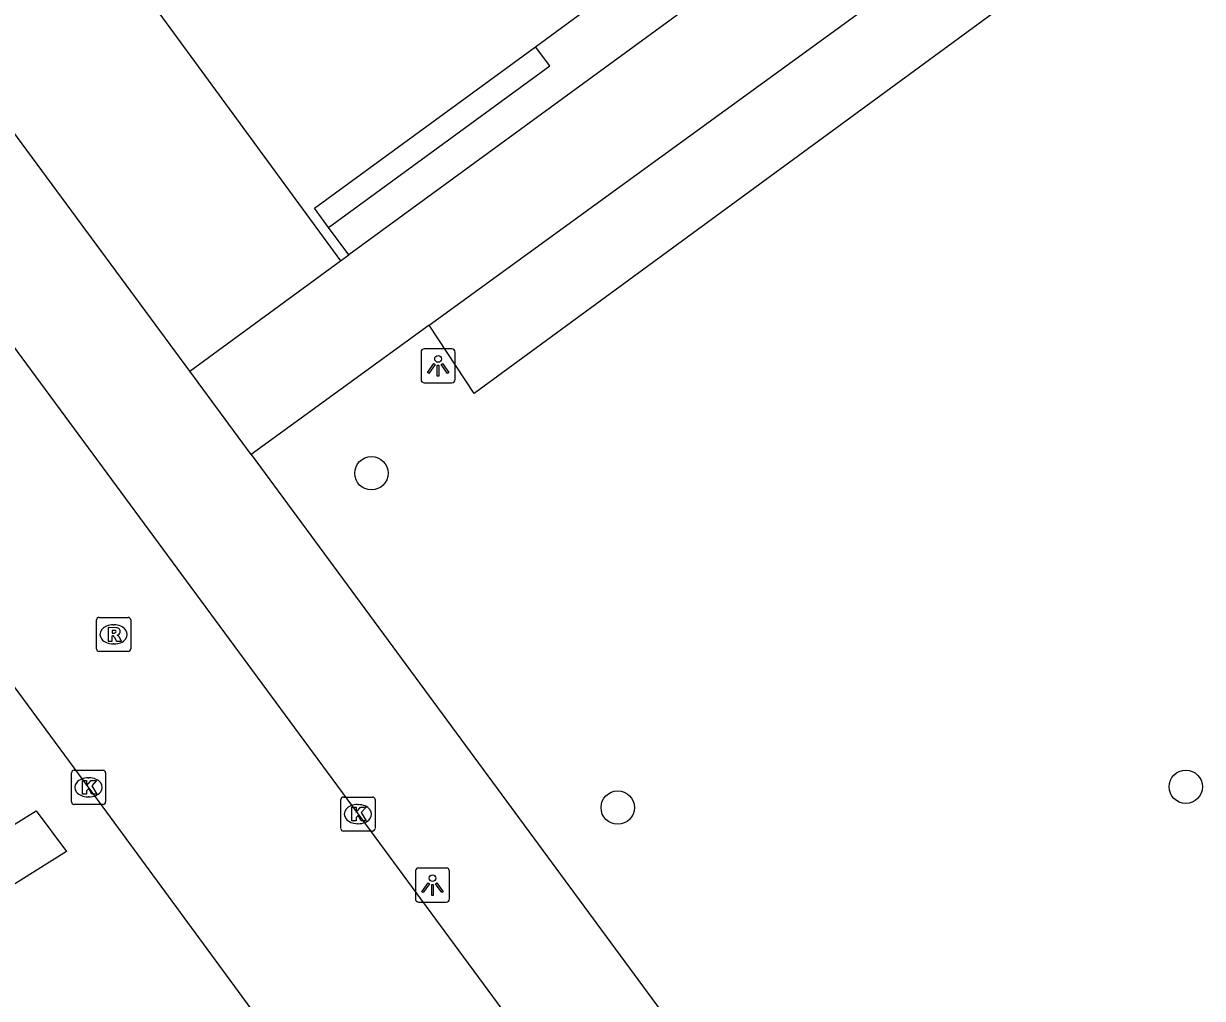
# Model space of a CAD drawing. Extents: x 159040 to 160094, y 381214 to 382518.
# Drawn here: x 159681.97 to 159716.49, y 382193.55 to 382222.11 of the extents above; entities that cross this region are included whole.
import ezdxf

# ---------------------------------------------------------------- set-up
doc = ezdxf.new("R2010")
doc.units = 0
for name, color, linetype in [('IMGEO_Boom', 7, 'Continuous'), ('IMGEO_Groenvoorziening', 7, 'Continuous'), ('IMGEO_Kolk', 7, 'Continuous'), ('IMGEO_Lichtpunt', 7, 'Continuous'), ('IMGEO_Pand', 7, 'Continuous'), ('IMGEO_Rijbaan_lokaal_open', 7, 'Continuous'), ('IMGEO_Rioolput', 7, 'Continuous'), ('IMGEO_Voetpad_gesloten', 7, 'Continuous'), ('IMGEO_Voetpad_open', 7, 'Continuous')]:
    doc.layers.add(name, color=color, linetype=linetype)

msp = doc.modelspace()

# ---------------------------------------------------------------- linework, layer by layer
at = {"layer": 'IMGEO_Boom'}
for centre in [(159692.154, 382208.938), (159716.003, 382199.751), (159699.367, 382199.143)]:
    msp.add_circle(centre, 0.489, dxfattribs=at)
at = {"layer": 'IMGEO_Groenvoorziening'}
for points in [[(159714.178, 382228.063), (159715.586, 382226.255), (159695.161, 382211.277), (159693.845, 382213.274)], [(159690.9, 382216.139), (159697.375, 382220.871), (159696.963, 382221.434)]]:
    msp.add_lwpolyline(points, dxfattribs=at)
at = {"layer": 'IMGEO_Kolk'}
for p, q in [((159683.369, 382199.309), (159683.369, 382200.161)), ((159683.444, 382200.235), (159684.296, 382200.235)), ((159684.37, 382200.161), (159684.37, 382199.309)), ((159683.857, 382200.015), (159683.882, 382200.015)), ((159683.88, 382199.455), (159683.855, 382199.455)), ((159691.259, 382198.525), (159691.259, 382199.377)), ((159691.334, 382199.451), (159692.186, 382199.451)), ((159692.26, 382199.377), (159692.26, 382198.525)), ((159684.296, 382199.235), (159683.444, 382199.235)), ((159691.747, 382199.231), (159691.772, 382199.231)), ((159692.186, 382198.451), (159691.334, 382198.451)), ((159691.77, 382198.671), (159691.745, 382198.671))]:
    msp.add_line(p, q, dxfattribs=at)
for points in [[(159683.369, 382199.309), (159683.369, 382200.161)], [(159683.444, 382200.235), (159684.296, 382200.235)], [(159684.37, 382200.161), (159684.37, 382199.309)], [(159683.69, 382199.935), (159683.813, 382199.935), (159683.813, 382199.784), (159683.943, 382199.935), (159684.107, 382199.935), (159683.961, 382199.784), (159684.114, 382199.535), (159683.962, 382199.535), (159683.877, 382199.699), (159683.813, 382199.632), (159683.813, 382199.535), (159683.69, 382199.535), (159683.69, 382199.935)], [(159691.259, 382198.525), (159691.259, 382199.377)], [(159691.334, 382199.451), (159692.186, 382199.451)], [(159692.26, 382199.377), (159692.26, 382198.525)], [(159684.296, 382199.235), (159683.444, 382199.235)], [(159691.58, 382199.151), (159691.703, 382199.151), (159691.703, 382199), (159691.833, 382199.151), (159691.997, 382199.151), (159691.851, 382199), (159692.004, 382198.751), (159691.852, 382198.751), (159691.767, 382198.915), (159691.703, 382198.848), (159691.703, 382198.751), (159691.58, 382198.751), (159691.58, 382199.151)], [(159692.186, 382198.451), (159691.334, 382198.451)]]:
    msp.add_lwpolyline(points, dxfattribs=at)
for centre, start, end in [((159683.446, 382200.159), 91.552, 178.448), ((159683.446, 382200.159), 91.552, 178.448), ((159684.294, 382200.159), 1.552, 88.448), ((159684.294, 382200.159), 1.552, 88.448), ((159691.336, 382199.375), 91.552, 178.448), ((159691.336, 382199.375), 91.552, 178.448), ((159692.184, 382199.375), 1.552, 88.448), ((159692.184, 382199.375), 1.552, 88.448), ((159683.446, 382199.311), 181.552, 268.448), ((159683.446, 382199.311), 181.552, 268.448), ((159684.294, 382199.311), 271.552, 358.448), ((159684.294, 382199.311), 271.552, 358.448), ((159691.336, 382198.527), 181.552, 268.448), ((159691.336, 382198.527), 181.552, 268.448), ((159692.184, 382198.527), 271.552, 358.448), ((159692.184, 382198.527), 271.552, 358.448)]:
    msp.add_arc(centre, 0.0765, start, end, dxfattribs=at)
for centre, major_axis, ratio, start_param, end_param in [((159683.856, 382199.735), (-0.387, 0.002), 0.722429, 4.712389, 7.853982), ((159683.881, 382199.735), (-0.39, 0.002), 0.717154, 1.570796, 4.712389), ((159691.746, 382198.951), (-0.387, 0.002), 0.722429, 4.712389, 7.853982), ((159691.771, 382198.951), (-0.39, 0.002), 0.717154, 1.570796, 4.712389)]:
    msp.add_ellipse(centre, major_axis=major_axis, ratio=ratio, start_param=start_param, end_param=end_param, dxfattribs=at)
at = {"layer": 'IMGEO_Lichtpunt'}
for p, q in [((159693.608, 382212.49), (159693.608, 382211.683)), ((159693.608, 382212.49), (159693.608, 382211.683)), ((159694.51, 382212.585), (159693.702, 382212.585)), ((159694.51, 382212.585), (159693.702, 382212.585)), ((159694.604, 382211.683), (159694.604, 382212.49)), ((159694.604, 382211.683), (159694.604, 382212.49)), ((159693.702, 382211.589), (159694.51, 382211.589)), ((159693.702, 382211.589), (159694.51, 382211.589)), ((159694.345, 382197.372), (159693.537, 382197.372)), ((159694.345, 382197.372), (159693.537, 382197.372)), ((159693.443, 382197.277), (159693.443, 382196.47)), ((159693.443, 382197.277), (159693.443, 382196.47)), ((159694.439, 382196.47), (159694.439, 382197.277)), ((159694.439, 382196.47), (159694.439, 382197.277)), ((159693.537, 382196.376), (159694.345, 382196.376)), ((159693.537, 382196.376), (159694.345, 382196.376))]:
    msp.add_line(p, q, dxfattribs=at)
for points in [[(159693.982, 382212.154), (159694.021, 382212.126), (159693.833, 382211.864), (159693.795, 382211.891), (159693.982, 382212.154)], [(159694.194, 382212.126), (159694.232, 382212.153), (159694.419, 382211.891), (159694.38, 382211.863), (159694.194, 382212.126)], [(159694.084, 382212.106), (159694.131, 382212.106), (159694.131, 382211.784), (159694.084, 382211.784), (159694.084, 382212.106)], [(159693.817, 382196.941), (159693.856, 382196.913), (159693.668, 382196.651), (159693.63, 382196.678), (159693.817, 382196.941)], [(159693.919, 382196.893), (159693.966, 382196.893), (159693.966, 382196.571), (159693.919, 382196.571), (159693.919, 382196.893)], [(159694.029, 382196.913), (159694.067, 382196.94), (159694.254, 382196.678), (159694.215, 382196.65), (159694.029, 382196.913)]]:
    msp.add_lwpolyline(points, dxfattribs=at)
for centre in [(159694.107, 382212.288), (159693.942, 382197.075)]:
    msp.add_circle(centre, 0.0994, dxfattribs=at)
for centre, start, end in [((159693.702, 382212.49), 90, 180), ((159693.702, 382212.49), 90, 180), ((159694.51, 382212.49), 0, 90), ((159694.51, 382212.49), 0, 90), ((159693.702, 382211.683), 180, 270), ((159693.702, 382211.683), 180, 270), ((159694.51, 382211.683), 270, 0), ((159694.51, 382211.683), 270, 360), ((159693.537, 382197.277), 90, 180), ((159693.537, 382197.277), 90, 180), ((159694.345, 382197.277), 0, 90), ((159694.345, 382197.277), 0, 90), ((159693.537, 382196.47), 180, 270), ((159693.537, 382196.47), 180, 270), ((159694.345, 382196.47), 270, 0), ((159694.345, 382196.47), 270, 360)]:
    msp.add_arc(centre, 0.0946, start, end, dxfattribs=at)
at = {"layer": 'IMGEO_Pand'}
for points in [[(159684.696, 382224.118), (159686.973, 382221.002), (159691.246, 382215.157)], [(159696.963, 382221.434), (159698.692, 382222.698)], [(159690.9, 382216.139), (159690.489, 382216.702), (159696.963, 382221.434)], [(159691.488, 382215.334), (159690.9, 382216.139)], [(159691.246, 382215.157), (159691.488, 382215.334)]]:
    msp.add_lwpolyline(points, dxfattribs=at)
at = {"layer": 'IMGEO_Rijbaan_lokaal_open'}
for points in [[(159676.179, 382220.275), (159676.823, 382219.224), (159705.189, 382180.726)], [(159702.279, 382174.608), (159697.219, 382181.503), (159694.556, 382185.132), (159691.824, 382188.862), (159688.369, 382193.603), (159684.403, 382199.007), (159680.977, 382203.645), (159678.218, 382207.444), (159675.714, 382210.855), (159671.336, 382216.82)]]:
    msp.add_lwpolyline(points, dxfattribs=at)
at = {"layer": 'IMGEO_Rioolput'}
for p, q in [((159684.103, 382203.79), (159684.103, 382204.642)), ((159684.178, 382204.716), (159685.03, 382204.716)), ((159685.104, 382204.642), (159685.104, 382203.79)), ((159684.591, 382204.496), (159684.616, 382204.496)), ((159684.614, 382203.936), (159684.589, 382203.936)), ((159685.03, 382203.716), (159684.178, 382203.716))]:
    msp.add_line(p, q, dxfattribs=at)
for points in [[(159684.103, 382203.79), (159684.103, 382204.642)], [(159684.178, 382204.716), (159685.03, 382204.716)], [(159685.104, 382204.642), (159685.104, 382203.79)], [(159684.692, 382204.414), (159684.44, 382204.416), (159684.44, 382204.016)], [(159684.618, 382204.335), (159684.564, 382204.335), (159684.564, 382204.254)], [(159684.564, 382204.254), (159684.616, 382204.254)], [(159684.44, 382204.016), (159684.564, 382204.016), (159684.564, 382204.178), (159684.575, 382204.178)], [(159684.622, 382204.149), (159684.693, 382204.016), (159684.833, 382204.016), (159684.768, 382204.142)], [(159685.03, 382203.716), (159684.178, 382203.716)]]:
    msp.add_lwpolyline(points, dxfattribs=at)
for centre, radius, start, end in [((159684.18, 382204.64), 0.0765, 91.552, 178.448), ((159684.18, 382204.64), 0.0765, 91.552, 178.448), ((159685.028, 382204.64), 0.0765, 1.552, 88.448), ((159685.028, 382204.64), 0.0765, 1.552, 88.448), ((159684.6, 382204.443), 0.19, 274.7715, 282.9687), ((159684.624, 382204.239), 0.0964, 77.0061, 93.1865), ((159684.638, 382204.296), 0.0378, 276.6634, 79.6772), ((159684.691, 382204.304), 0.109, 350.3612, 89.416), ((159684.689, 382204.304), 0.112, 277.5842, 350.9817), ((159684.574, 382204.125), 0.0533, 26.0293, 88.6989), ((159684.673, 382204.089), 0.108, 29.5134, 73.7905), ((159684.18, 382203.792), 0.0765, 181.552, 268.448), ((159684.18, 382203.792), 0.0765, 181.552, 268.448), ((159685.028, 382203.792), 0.0765, 271.552, 358.448), ((159685.028, 382203.792), 0.0765, 271.552, 358.448)]:
    msp.add_arc(centre, radius, start, end, dxfattribs=at)
for centre, major_axis, ratio, start_param, end_param in [((159684.59, 382204.216), (-0.387, 0.002), 0.722429, 4.712389, 7.853982), ((159684.615, 382204.216), (-0.39, 0.002), 0.717154, 1.570796, 4.712389)]:
    msp.add_ellipse(centre, major_axis=major_axis, ratio=ratio, start_param=start_param, end_param=end_param, dxfattribs=at)
at = {"layer": 'IMGEO_Voetpad_gesloten'}
for points in [[(159693.845, 382213.274), (159714.178, 382228.063)], [(159706.109, 382226.021), (159691.488, 382215.334)], [(159686.835, 382211.929), (159691.246, 382215.157)], [(159693.845, 382213.274), (159688.635, 382209.484)], [(159688.635, 382209.484), (159686.835, 382211.929)]]:
    msp.add_lwpolyline(points, dxfattribs=at)
at = {"layer": 'IMGEO_Voetpad_open'}
for points in [[(159686.835, 382211.929), (159678.02, 382223.887)], [(159688.635, 382209.484), (159706.368, 382185.397)], [(159683.22, 382197.855), (159679.041, 382195.234), (159678.222, 382196.498), (159682.331, 382199.045), (159683.22, 382197.855)]]:
    msp.add_lwpolyline(points, dxfattribs=at)

doc.saveas('drawing.dxf')
